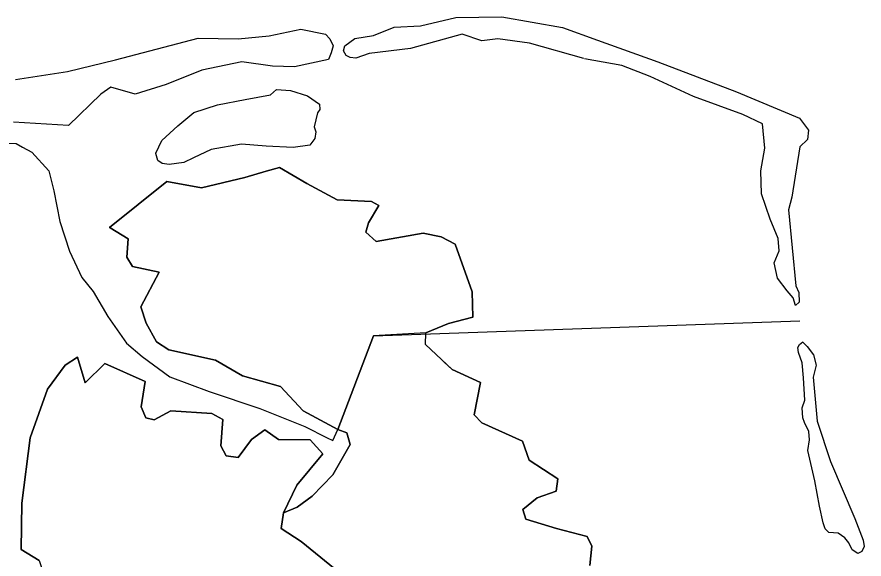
# Model space of a CAD drawing. Extents: x 1347947 to 1350662, y 1027710 to 1030532.
# Drawn here: x 1348640.57 to 1348669.06, y 1030013.73 to 1030031.96 of the extents above; entities that cross this region are included whole.
import ezdxf

# ---------------------------------------------------------------- set-up
doc = ezdxf.new("R2010")
doc.units = 0
doc.layers.add('Old_Level_20', color=7, linetype='Continuous')

msp = doc.modelspace()

# ---------------------------------------------------------------- linework, layer by layer
at = {"layer": 'Old_Level_20'}
for points in [[(1348659.633, 1030030.563), (1348657.811, 1030031.081), (1348656.743, 1030031.223), (1348656.207, 1030031.161), (1348655.547, 1030031.388), (1348653.803, 1030030.904), (1348652.416, 1030030.734), (1348651.97, 1030030.571), (1348651.784, 1030030.601), (1348651.644, 1030030.661), (1348651.556, 1030030.823), (1348651.601, 1030030.992), (1348651.931, 1030031.232), (1348652.569, 1030031.339), (1348653.255, 1030031.614), (1348654.143, 1030031.668), (1348655.334, 1030031.946), (1348656.88, 1030031.962), (1348658.92, 1030031.608), (1348660.095, 1030031.184), (1348662.121, 1030030.456), (1348664.777, 1030029.439), (1348666.894, 1030028.554), (1348667.195, 1030028.157), (1348667.164, 1030027.84), (1348666.9, 1030027.596), (1348666.629, 1030025.902), (1348666.522, 1030025.474), (1348666.77, 1030022.912), (1348666.872, 1030022.693), (1348666.882, 1030022.367), (1348666.757, 1030022.255), (1348666.676, 1030022.517), (1348666.475, 1030022.748), (1348666.152, 1030023.179), (1348666.038, 1030023.696), (1348666.202, 1030024.097), (1348666.171, 1030024.506), (1348665.905, 1030025.163), (1348665.616, 1030026.011), (1348665.585, 1030026.789), (1348665.727, 1030027.55), (1348665.646, 1030028.364), (1348664.988, 1030028.681), (1348663.326, 1030029.287), (1348661.864, 1030029.96), (1348660.91, 1030030.327), (1348659.658, 1030030.553)], [(1348640.523, 1030029.861), (1348642.277, 1030030.132), (1348643.887, 1030030.521), (1348646.664, 1030031.243), (1348648.014, 1030031.224), (1348649.059, 1030031.329), (1348650.123, 1030031.549), (1348650.955, 1030031.384), (1348651.098, 1030031.231), (1348651.203, 1030030.985), (1348651.141, 1030030.755), (1348651.052, 1030030.526), (1348649.902, 1030030.286), (1348649.171, 1030030.305), (1348648.134, 1030030.447), (1348646.791, 1030030.167), (1348645.587, 1030029.687), (1348644.55, 1030029.366), (1348643.727, 1030029.601), (1348643.393, 1030029.361), (1348642.301, 1030028.315), (1348640.461, 1030028.425)], [(1348645.24, 1030027.385), (1348645.44, 1030027.809), (1348645.982, 1030028.296), (1348646.516, 1030028.753), (1348647.32, 1030029.001), (1348648.245, 1030029.188), (1348649.098, 1030029.339), (1348649.302, 1030029.522), (1348649.771, 1030029.484), (1348650.345, 1030029.307), (1348650.744, 1030029.023), (1348650.759, 1030028.847), (1348650.676, 1030028.742), (1348650.573, 1030028.268), (1348650.625, 1030028.1), (1348650.592, 1030027.876), (1348650.421, 1030027.653), (1348649.857, 1030027.567), (1348648.954, 1030027.62), (1348648.124, 1030027.684), (1348647.108, 1030027.498), (1348646.511, 1030027.221), (1348646.19, 1030027.069), (1348645.69, 1030026.998), (1348645.461, 1030027.037), (1348645.313, 1030027.136), (1348645.24, 1030027.367)], [(1348636.753, 1030028.452), (1348637.05, 1030027.985), (1348637.646, 1030027.702), (1348639.21, 1030027.76), (1348640.542, 1030027.702), (1348640.761, 1030027.582), (1348641.075, 1030027.418), (1348641.648, 1030026.781), (1348641.816, 1030026.117), (1348642.019, 1030025.081), (1348642.342, 1030024.082), (1348642.759, 1030023.196), (1348643.139, 1030022.732), (1348643.624, 1030021.885), (1348644.259, 1030020.994), (1348644.779, 1030020.544), (1348645.719, 1030019.862), (1348647.04, 1030019.368), (1348648.742, 1030018.788), (1348650.249, 1030018.185), (1348651.005, 1030017.801), (1348651.197, 1030017.718), (1348651.369, 1030018.086)], [(1348659.837, 1030013.515), (1348659.902, 1030014.163), (1348659.755, 1030014.482), (1348658.715, 1030014.758), (1348657.691, 1030015.064), (1348657.591, 1030015.399), (1348658.072, 1030015.785), (1348658.704, 1030016.009), (1348658.763, 1030016.42), (1348657.795, 1030017.059), (1348657.579, 1030017.697), (1348656.204, 1030018.314), (1348655.945, 1030018.574), (1348656.166, 1030019.663), (1348655.207, 1030020.098), (1348654.308, 1030020.943), (1348654.32, 1030021.34), (1348655.082, 1030021.656), (1348655.903, 1030021.859), (1348655.883, 1030022.716), (1348655.307, 1030024.318), (1348654.844, 1030024.567), (1348654.236, 1030024.693), (1348652.659, 1030024.414), (1348652.308, 1030024.724), (1348652.396, 1030025.04), (1348652.744, 1030025.62), (1348652.497, 1030025.753), (1348651.337, 1030025.813), (1348650.318, 1030026.363), (1348649.408, 1030026.895), (1348648.949, 1030026.779), (1348648.234, 1030026.557), (1348646.777, 1030026.21), (1348645.619, 1030026.429), (1348643.682, 1030024.88), (1348643.713, 1030024.863), (1348644.316, 1030024.498), (1348644.265, 1030023.878), (1348644.461, 1030023.57), (1348645.352, 1030023.375), (1348644.734, 1030022.209), (1348644.923, 1030021.663), (1348645.266, 1030021.034), (1348645.683, 1030020.77), (1348647.245, 1030020.417), (1348648.156, 1030019.888), (1348649.434, 1030019.526), (1348650.195, 1030018.715), (1348651.369, 1030018.086), (1348651.664, 1030017.968), (1348651.779, 1030017.584), (1348651.201, 1030016.564), (1348650.506, 1030015.847), (1348649.993, 1030015.476), (1348649.533, 1030015.279), (1348649.982, 1030016.207), (1348650.86, 1030017.27), (1348650.434, 1030017.74), (1348649.367, 1030017.746), (1348648.905, 1030018.074), (1348648.456, 1030017.749), (1348648.015, 1030017.138), (1348647.608, 1030017.194), (1348647.429, 1030017.532), (1348647.501, 1030018.422), (1348647.13, 1030018.621), (1348645.749, 1030018.713), (1348645.19, 1030018.406), (1348644.909, 1030018.476), (1348644.747, 1030018.846), (1348644.881, 1030019.703), (1348643.53, 1030020.306), (1348642.866, 1030019.65), (1348642.607, 1030020.517)], [(1348643.682, 1030024.88), (1348645.619, 1030026.429), (1348646.777, 1030026.21), (1348648.234, 1030026.557), (1348648.949, 1030026.779), (1348649.408, 1030026.895), (1348650.318, 1030026.363), (1348651.337, 1030025.813), (1348652.497, 1030025.753), (1348652.744, 1030025.62), (1348652.396, 1030025.04), (1348652.308, 1030024.724), (1348652.659, 1030024.414), (1348654.236, 1030024.693), (1348654.844, 1030024.567), (1348655.307, 1030024.318), (1348655.883, 1030022.716), (1348655.903, 1030021.859), (1348655.082, 1030021.656), (1348654.32, 1030021.34), (1348654.32, 1030021.34), (1348652.561, 1030021.237), (1348651.369, 1030018.086), (1348650.195, 1030018.715), (1348649.434, 1030019.526), (1348648.156, 1030019.888), (1348647.245, 1030020.417), (1348645.683, 1030020.77), (1348645.266, 1030021.034), (1348644.923, 1030021.663), (1348644.734, 1030022.209), (1348645.352, 1030023.375), (1348644.461, 1030023.57), (1348644.265, 1030023.878), (1348644.316, 1030024.498), (1348643.713, 1030024.863), (1348643.682, 1030024.88)], [(1348651.369, 1030018.086), (1348652.561, 1030021.237), (1348666.896, 1030021.743)], [(1348667.006, 1030021.019), (1348667.147, 1030020.875), (1348667.363, 1030020.593), (1348667.453, 1030020.252), (1348667.351, 1030019.845), (1348667.485, 1030018.36), (1348667.938, 1030017.006), (1348668.756, 1030015.091), (1348669.026, 1030014.364), (1348669.061, 1030014.152), (1348668.989, 1030013.984), (1348668.849, 1030013.916), (1348668.656, 1030014.041), (1348668.55, 1030014.268), (1348668.416, 1030014.438), (1348668.189, 1030014.603), (1348667.878, 1030014.619), (1348667.753, 1030014.742), (1348667.691, 1030014.943), (1348667.567, 1030015.502), (1348667.403, 1030016.353), (1348667.175, 1030017.378), (1348667.228, 1030017.735), (1348667.208, 1030018.022), (1348667.056, 1030018.325), (1348666.998, 1030018.48), (1348666.975, 1030018.813), (1348667.075, 1030019.077), (1348667.024, 1030019.826), (1348666.976, 1030020.328), (1348666.86, 1030020.677), (1348666.834, 1030020.846), (1348666.893, 1030020.949), (1348667.005, 1030021.037)], [(1348642.607, 1030020.517), (1348642.19, 1030020.254), (1348641.6, 1030019.437), (1348641.019, 1030017.805), (1348640.739, 1030015.609), (1348640.713, 1030014.046), (1348641.317, 1030013.684), (1348641.493, 1030013.187), (1348641.394, 1030012.391), (1348641.157, 1030011.71), (1348640.867, 1030011.46), (1348640.401, 1030011.707)], [(1348641.6, 1030019.437), (1348642.19, 1030020.254), (1348642.607, 1030020.517), (1348642.866, 1030019.65), (1348643.53, 1030020.306), (1348644.881, 1030019.703), (1348644.747, 1030018.846), (1348644.909, 1030018.476), (1348645.19, 1030018.406), (1348645.749, 1030018.713), (1348647.13, 1030018.621), (1348647.501, 1030018.422), (1348647.429, 1030017.532), (1348647.608, 1030017.194), (1348648.015, 1030017.138), (1348648.456, 1030017.749), (1348648.905, 1030018.074), (1348649.367, 1030017.746), (1348650.434, 1030017.74), (1348650.86, 1030017.27), (1348649.982, 1030016.207), (1348649.533, 1030015.279), (1348649.456, 1030014.756), (1348650.134, 1030014.313), (1348651.577, 1030013.141)], [(1348654.941, 1030020.348), (1348655.207, 1030020.098), (1348656.166, 1030019.663), (1348655.945, 1030018.574), (1348656.204, 1030018.314), (1348657.579, 1030017.697), (1348657.795, 1030017.059), (1348658.763, 1030016.42), (1348658.704, 1030016.009), (1348658.072, 1030015.785), (1348657.591, 1030015.399), (1348657.691, 1030015.064), (1348658.715, 1030014.758), (1348659.755, 1030014.482), (1348659.902, 1030014.163), (1348659.837, 1030013.515)], [(1348641.317, 1030013.684), (1348640.713, 1030014.046), (1348640.739, 1030015.609), (1348641.019, 1030017.805), (1348641.6, 1030019.437)], [(1348651.577, 1030013.141), (1348650.134, 1030014.313), (1348649.456, 1030014.756), (1348649.533, 1030015.279), (1348649.993, 1030015.476), (1348650.506, 1030015.847), (1348651.201, 1030016.564), (1348651.779, 1030017.584), (1348651.664, 1030017.968), (1348651.369, 1030018.086)]]:
    msp.add_lwpolyline(points, dxfattribs=at)

doc.saveas('drawing.dxf')
